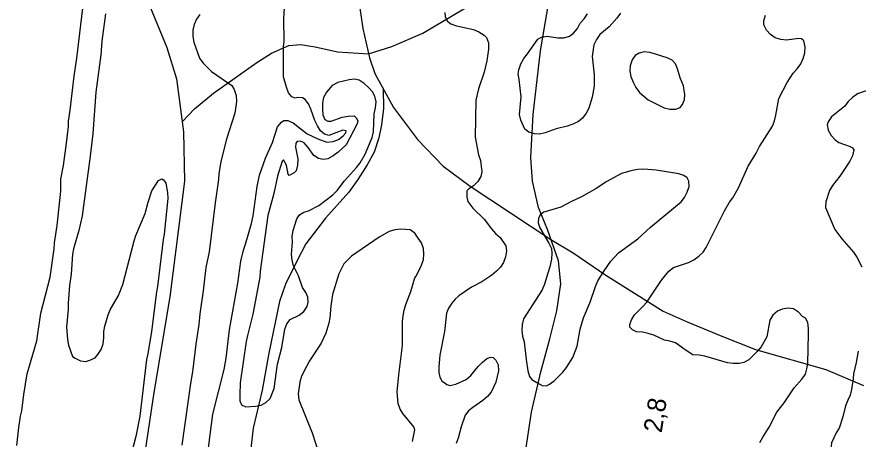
# Model space of a CAD drawing. Extents: x 282461 to 284471, y 5554090 to 5557646.
# Drawn here: x 282933.2 to 283069.7, y 5555916.4 to 5555984.8 of the extents above; entities that cross this region are included whole.
import ezdxf

# ---------------------------------------------------------------- set-up
doc = ezdxf.new("R2010")
doc.units = 0
for name, color, linetype in [('Niveau 2', 7, 'Continuous'), ('Niveau 22', 7, 'Continuous'), ('Niveau 3', 7, 'Continuous'), ('Niveau 4', 7, 'Continuous')]:
    doc.layers.add(name, color=color, linetype=linetype)

msp = doc.modelspace()

# ---------------------------------------------------------------- linework, layer by layer
at = {"layer": 'Niveau 2'}
for points in [[(282963.81, 5555911.62), (282964.94, 5555920.43), (282966.77, 5555927.68), (282967.1, 5555929.48), (282967.63, 5555934.11), (282969, 5555941.65), (282969.48, 5555945.24), (282969.93, 5555947.04), (282970.26, 5555947.97), (282971.21, 5555951.33), (282971.49, 5555952.61), (282972.13, 5555957.36), (282972.52, 5555959.16), (282973.48, 5555961.95), (282974.61, 5555964.5), (282975.45, 5555967), (282976.08, 5555967.76), (282976.48, 5555968.05), (282977.12, 5555968.06), (282977.99, 5555967.66), (282980.27, 5555965.88), (282981.96, 5555965.09), (282983.47, 5555964.52), (282984.45, 5555964.65), (282985.32, 5555964.94), (282986.12, 5555965.53), (282986.52, 5555966.05), (282986.58, 5555966.34), (282986.05, 5555966.45), (282983.75, 5555965.62), (282983.05, 5555965.85), (282982.41, 5555966.37), (282981.93, 5555967.17), (282981.52, 5555968.04), (282980.86, 5555969.88), (282980.45, 5555970.75), (282979.92, 5555971.44), (282979.51, 5555971.73), (282978.7, 5555971.78), (282978.3, 5555971.66), (282977.77, 5555971.88), (282977.24, 5555972.52), (282976.89, 5555973.44), (282976.41, 5555975.12), (282976.41, 5555979.98), (282976.52, 5555980.91), (282976.48, 5555984.5), (282976.58, 5555986.29)], [(283002.6, 5555985.53), (283002.66, 5555984.84), (283003.02, 5555984.14), (283003.54, 5555983.69), (283004.47, 5555983.4), (283007.26, 5555982.79), (283008.13, 5555982.39), (283008.95, 5555981.88), (283009.36, 5555981.48), (283009.66, 5555980.61), (283009.67, 5555979.63), (283009.4, 5555977.71), (283008.95, 5555975.86), (283008.05, 5555973.18), (283007.61, 5555971.33), (283007.5, 5555965.36), (283008.05, 5555962.47), (283008.35, 5555961.55), (283008.6, 5555959.7), (283008.43, 5555958.94), (283007.92, 5555958.13), (283007.23, 5555957.43), (283006.43, 5555956.9), (283006.14, 5555956.61), (283006.15, 5555955.62), (283006.33, 5555954.93), (283007.15, 5555953.84), (283008.97, 5555952.06), (283010.14, 5555950.45), (283010.79, 5555949.7), (283011.55, 5555949.07), (283012.49, 5555947.74), (283012.61, 5555946.93), (283012.45, 5555945.95), (283012.11, 5555945.02), (283011.6, 5555944.26), (283010.97, 5555943.62), (283010.22, 5555942.98), (283008.61, 5555941.86), (283006.94, 5555941.04), (283004.87, 5555939.63), (283004.24, 5555939.05), (283003.72, 5555938.41), (283003.21, 5555937.59), (283002.87, 5555936.78), (283002.55, 5555933.82), (283001.78, 5555930), (283001.63, 5555928.09), (283001.64, 5555927.16), (283001.76, 5555926.41), (283002.11, 5555925.83), (283002.93, 5555925.26), (283003.4, 5555925.09), (283004.38, 5555925.27), (283006.05, 5555926.04), (283006.8, 5555926.68), (283008, 5555928.14), (283008.69, 5555928.84), (283009.37, 5555929.42), (283009.95, 5555929.66), (283010.42, 5555929.61), (283010.88, 5555929.2), (283011.24, 5555928.4), (283011.31, 5555927.47), (283010.86, 5555925.62), (283010.13, 5555923.99), (283009.5, 5555923.29), (283008.75, 5555922.65), (283007.14, 5555921.53)], [(283031.08, 5555985.46), (283030.51, 5555984.64), (283029.25, 5555983.24), (283027.75, 5555982.01), (283027.18, 5555981.2), (283026.79, 5555980.32), (283026.51, 5555978.41), (283026.84, 5555975.45), (283026.84, 5555974.53), (283026.8, 5555973.6), (283026.52, 5555971.8), (283025.96, 5555970.06), (283025.51, 5555969.24), (283024.94, 5555968.43), (283024.25, 5555967.9), (283023.38, 5555967.43), (283022.46, 5555967.13), (283020.66, 5555966.71), (283018.87, 5555966.06), (283017.95, 5555965.82), (283017.13, 5555965.87), (283016.2, 5555966.15), (283015.56, 5555966.61), (283014.91, 5555968.11), (283014.72, 5555969.03), (283014.99, 5555971.88), (283014.67, 5555974.71), (283014.48, 5555975.58), (283014.59, 5555976.28), (283014.93, 5555977.21), (283015.39, 5555978.08), (283016.02, 5555978.84), (283017.67, 5555981.23), (283018.25, 5555981.53), (283019.17, 5555981.71), (283020.92, 5555981.43), (283021.9, 5555981.44), (283022.83, 5555981.74), (283023.46, 5555982.21), (283024.09, 5555982.97), (283024.55, 5555983.84), (283025.18, 5555984.54), (283025.75, 5555985.36)], [(282947.52, 5555985.36), (282946.93, 5555980.89), (282946.78, 5555978.68), (282945.97, 5555972.65), (282945.46, 5555965.92), (282945.04, 5555962.26), (282943.75, 5555952.57), (282943.19, 5555950.18), (282942.35, 5555947.22), (282942.19, 5555946.35), (282941.99, 5555943.1), (282941.72, 5555941.3), (282941.46, 5555938.4), (282941.47, 5555937.42), (282941.21, 5555934.52), (282941.35, 5555932.55), (282941.53, 5555931.62), (282942.19, 5555929.77), (282942.6, 5555929.48), (282943.47, 5555929.09), (282944.35, 5555928.98), (282944.98, 5555929.16), (282945.85, 5555929.57), (282946.31, 5555930.09), (282946.82, 5555930.91), (282947.16, 5555931.84), (282947.26, 5555932.83), (282947.25, 5555933.81), (282947.42, 5555934.68), (282947.98, 5555936.54), (282948.32, 5555937.36), (282949.62, 5555939.69), (282950.36, 5555941.43), (282952.2, 5555948.52), (282952.48, 5555949.39), (282953.95, 5555952.94), (282954.45, 5555954.8), (282955.07, 5555956.66), (282956.16, 5555958.29), (282956.67, 5555958.59), (282956.97, 5555958.42), (282957.32, 5555957.9), (282957.57, 5555956.39), (282957.64, 5555955.41), (282957.06, 5555949.61), (282956.89, 5555948.73), (282955.99, 5555941.13), (282955.82, 5555940.26), (282955.02, 5555933.82), (282954.42, 5555930.22), (282954.2, 5555929.29), (282953.08, 5555920.12), (282952.48, 5555916.81), (282951.81, 5555914.32)], [(282962.85, 5555985.22), (282962.28, 5555984.47), (282961.94, 5555983.59), (282961.72, 5555982.67), (282961.73, 5555981.68), (282961.85, 5555980.75), (282962.81, 5555978.15), (282963.39, 5555977.35), (282964.74, 5555975.97), (282968.01, 5555973.74), (282968.42, 5555973.05), (282968.72, 5555972.12), (282968.79, 5555971.14), (282968.52, 5555969.22), (282967.18, 5555965.04), (282966.23, 5555961.38), (282965.9, 5555959.41), (282965.85, 5555958.48), (282965.31, 5555954.71), (282964.35, 5555946.76), (282963.8, 5555944.21), (282963.38, 5555940.44), (282962.84, 5555936.67), (282962.68, 5555934.99), (282962.19, 5555931.8), (282961.66, 5555927.28), (282961.33, 5555925.42), (282959.93, 5555915.39)], [(283035.57, 5555933.52), (283034.64, 5555933.74), (283033.66, 5555933.79), (283033.02, 5555934.08), (283032.61, 5555934.54), (283032.6, 5555934.94), (283032.89, 5555935.7), (283033.34, 5555936.51), (283034.72, 5555937.86), (283035.35, 5555938.61), (283037.75, 5555942.17), (283038.95, 5555943.62), (283039.69, 5555944.21), (283042.12, 5555945.04), (283042.98, 5555945.45), (283043.79, 5555946.04), (283044.48, 5555946.68), (283044.99, 5555947.44), (283047.94, 5555953.37), (283048.8, 5555954.82), (283049.31, 5555955.52), (283050.22, 5555957.15), (283051.81, 5555960.64), (283053.12, 5555962.74), (283053.63, 5555963.84), (283055.74, 5555967.1), (283056.08, 5555967.97), (283056.31, 5555968.9), (283056.8, 5555971.63), (283058.11, 5555974.19), (283059.13, 5555975.7), (283059.76, 5555976.4), (283060.34, 5555977.22), (283060.73, 5555978.09), (283061.01, 5555979.02), (283061.06, 5555980.01), (283060.82, 5555980.93), (283060.47, 5555981.28), (283060, 5555981.33), (283058.04, 5555981.08), (283057.11, 5555981.19), (283056.18, 5555981.47), (283055.42, 5555981.99), (283054.77, 5555982.68), (283054.36, 5555983.54), (283054.35, 5555984.18), (283054.63, 5555985.11)], [(283040.77, 5555974.97), (283040.35, 5555976.41), (283039.99, 5555977.22), (283039.47, 5555977.8), (283038.65, 5555978.19), (283036.79, 5555978.82), (283035.86, 5555979.04), (283034.93, 5555979.15), (283034.12, 5555978.97), (283033.49, 5555978.56), (283032.98, 5555977.86), (283032.64, 5555976.93), (283032.59, 5555976.06), (283032.77, 5555975.19), (283033.13, 5555974.27), (283033.6, 5555973.4), (283034.19, 5555972.6), (283035.59, 5555971.39), (283038.16, 5555970.08), (283039.08, 5555969.86), (283040.07, 5555969.87), (283040.76, 5555970.16), (283041.16, 5555970.63), (283041.5, 5555971.44), (283041.55, 5555972.25), (283041.31, 5555973.64), (283040.77, 5555974.97)], [(282984.3, 5555973.71), (282983.38, 5555972.66), (282982.93, 5555971.79), (282982.76, 5555970.92), (282982.72, 5555969.94), (282982.79, 5555968.95), (282983.14, 5555968.21), (282983.61, 5555967.92), (282984.13, 5555967.92), (282985.91, 5555968.58), (282986.9, 5555968.76), (282987.88, 5555968.77), (282988.23, 5555968.48), (282988.47, 5555967.96), (282988.36, 5555967.5), (282986.6, 5555964.07), (282985.28, 5555962.9), (282984.48, 5555962.32), (282983.61, 5555961.85), (282982.86, 5555961.72), (282982.11, 5555961.89), (282981.35, 5555962.35), (282980.41, 5555963.67), (282979.77, 5555964.42), (282979.18, 5555964.7), (282978.61, 5555964.64), (282978.44, 5555964.35), (282978.38, 5555963.71), (282978.75, 5555961.8), (282978.7, 5555960.82), (282978.48, 5555959.89), (282978.14, 5555959.54), (282977.33, 5555959.13), (282977.16, 5555959.36), (282976.91, 5555960.81), (282976.44, 5555961.67), (282976.21, 5555961.44), (282975.42, 5555959), (282974.87, 5555956.22), (282973.87, 5555952.62), (282972.63, 5555943.59), (282972.59, 5555942.66), (282971.43, 5555936.64), (282970.55, 5555933.16), (282970.38, 5555932.23), (282969.41, 5555925.52), (282969.32, 5555923.55), (282969.33, 5555922.57), (282969.62, 5555921.93), (282970.32, 5555921.59), (282971.88, 5555921.72), (282972.8, 5555921.9), (282973.55, 5555922.31), (282974.24, 5555922.95), (282974.92, 5555924.58), (282975.45, 5555928.52), (282976.12, 5555931.24), (282976.61, 5555934.19), (282976.95, 5555935.06), (282977.52, 5555935.76), (282978.96, 5555936.47), (282979.7, 5555937.05), (282980.27, 5555937.87), (282980.44, 5555938.56), (282980.37, 5555939.37), (282980.02, 5555940.18), (282979.49, 5555940.99), (282978.83, 5555942.83), (282978.06, 5555944.5), (282977.82, 5555945.37), (282977.7, 5555946.35), (282977.85, 5555948.32), (282977.84, 5555949.3), (282978, 5555950.23), (282978.56, 5555952.08), (282979.02, 5555952.72), (282979.71, 5555953.19), (282980.46, 5555953.37), (282982.13, 5555954.25), (282984.43, 5555956.01), (282985.11, 5555956.71), (282986.31, 5555958.28), (282988.26, 5555960.44), (282988.83, 5555961.2), (282989.68, 5555962.59), (282990.81, 5555965.26), (282991.03, 5555966.19), (282991.12, 5555969.14), (282991.34, 5555970.07), (282991.44, 5555971.05), (282991.26, 5555971.98), (282990.85, 5555972.67), (282990.2, 5555973.41), (282989.5, 5555974.05), (282988.69, 5555974.56), (282987.93, 5555974.73), (282987.07, 5555974.66), (282985.22, 5555974.18), (282984.3, 5555973.71)], [(283072.19, 5555973.3), (283069.53, 5555972.35), (283068.73, 5555971.77), (283068.04, 5555971.12), (283067.47, 5555970.37), (283065.34, 5555968.61), (283064.77, 5555967.8), (283064.6, 5555967.33), (283064.79, 5555966.47), (283065.26, 5555965.6), (283065.9, 5555964.91), (283066.49, 5555964.46), (283068.34, 5555963.84), (283068.75, 5555963.61), (283068.93, 5555963.26), (283068.71, 5555962.33), (283068.31, 5555961.46), (283066.66, 5555959.02), (283065.46, 5555957.5), (283065, 5555956.69), (283064.38, 5555954.83), (283064.33, 5555953.91), (283065.87, 5555950.39), (283066.99, 5555948.84), (283068.87, 5555946.71), (283069.45, 5555945.9), (283070.22, 5555944.29)], [(283019.28, 5555943.29), (283018.78, 5555941.48), (283018.38, 5555940.61), (283015.36, 5555935.89), (283015.13, 5555934.97), (283015.09, 5555934.04), (283015.21, 5555933.05), (283015.45, 5555932.13), (283015.77, 5555929.29), (283016.08, 5555927.44), (283016.32, 5555926.52), (283016.73, 5555926.06), (283017.49, 5555925.54), (283018.37, 5555925.08), (283019.06, 5555925.03), (283019.58, 5555925.27), (283020.33, 5555925.85), (283021.71, 5555927.26), (283022.34, 5555928.01), (283023.36, 5555929.59), (283024.04, 5555931.45), (283024.53, 5555934.23), (283025.09, 5555936.03), (283026.17, 5555938.59), (283027.01, 5555941.15), (283027.41, 5555942.02), (283028.44, 5555943.65), (283029.52, 5555945.23), (283030.78, 5555946.57), (283033.89, 5555948.85), (283035.96, 5555950.73), (283040.91, 5555954.83), (283041.48, 5555955.58), (283041.93, 5555956.4), (283042.21, 5555957.33), (283042.2, 5555958.2), (283041.91, 5555958.72), (283041.38, 5555959.12), (283040.57, 5555959.4), (283036.85, 5555960.01), (283034.88, 5555960.16), (283033.89, 5555960.1), (283032.97, 5555959.92), (283031.23, 5555959.44), (283028.75, 5555958.08), (283027.26, 5555957.09), (283024.78, 5555955.67), (283023.16, 5555954.91), (283021.43, 5555953.97), (283018.66, 5555953.19), (283018.08, 5555952.72), (283017.8, 5555952.14), (283017.75, 5555951.44), (283017.99, 5555950.63), (283019.46, 5555948.15), (283019.88, 5555947.29), (283019.94, 5555946.54), (283019.89, 5555945.55), (283019.62, 5555944.33), (283019.28, 5555943.29)], [(282997.71, 5555942.53), (282997.94, 5555942.82), (282998.79, 5555944.56), (282999.13, 5555945.49), (282999.18, 5555946.36), (282999.11, 5555947.28), (282998.81, 5555948.21), (282998.28, 5555948.96), (282997.7, 5555949.76), (282996.94, 5555950.33), (282995.43, 5555950.44), (282994.5, 5555950.31), (282993.58, 5555950.02), (282991.91, 5555949.13), (282987.43, 5555946.03), (282986.22, 5555944.8), (282985.37, 5555943.17), (282984.36, 5555939.81), (282984.09, 5555937.95), (282983.94, 5555936.04), (282983.77, 5555935.17), (282983.27, 5555933.55), (282982.53, 5555931.92), (282980.65, 5555929.07), (282980.2, 5555928.25), (282979.35, 5555926.57), (282979.07, 5555925.64), (282978.8, 5555923.73), (282978.92, 5555922.75), (282981.06, 5555917.38), (282982.26, 5555913.74)], [(282997.35, 5555916.01), (282997.74, 5555917.87), (282997.56, 5555918.39), (282995.8, 5555920.51), (282995.33, 5555921.26), (282995.03, 5555922.18), (282994.84, 5555924.04), (282995.1, 5555926.82), (282995.74, 5555931.57), (282995.7, 5555935.45), (282995.81, 5555936.37), (282995.97, 5555937.3), (282996.25, 5555938.23), (282997.1, 5555940.32), (282997.71, 5555942.53)], [(283053.71, 5555915.84), (283054.17, 5555916.71), (283055.2, 5555918.34), (283056.45, 5555920.73), (283057.65, 5555922.24), (283059.25, 5555924.69), (283060.51, 5555926.09), (283061.08, 5555926.9), (283061.3, 5555927.77), (283061.46, 5555928.7), (283061.59, 5555933.39), (283061.58, 5555934.32), (283061.46, 5555935.3), (283061.1, 5555935.99), (283060.63, 5555936.28), (283059.99, 5555936.97), (283059.17, 5555937.48), (283058.3, 5555937.59), (283057.32, 5555937.47), (283056.57, 5555937.11), (283055.82, 5555936.47), (283055.31, 5555935.65), (283054.82, 5555932.99), (283053.9, 5555931.36), (283053.28, 5555930.6), (283051.9, 5555929.26), (283051.09, 5555928.79), (283050.34, 5555928.66), (283049.36, 5555928.66), (283048.43, 5555928.76), (283044.77, 5555929.83), (283043.84, 5555930), (283042.85, 5555930.05), (283041.57, 5555930.85), (283039.99, 5555931.99), (283039.12, 5555932.28), (283038.25, 5555932.44), (283036.5, 5555933.24), (283035.57, 5555933.52)], [(283069.66, 5555930.63), (283069.34, 5555928.83), (283068.89, 5555926.98), (283068.84, 5555926.17), (283068.57, 5555924.43), (283068.35, 5555923.5), (283067.95, 5555922.69), (283067.61, 5555921.76), (283067.17, 5555919.97), (283066.55, 5555918.17), (283066.09, 5555917.41), (283065.3, 5555915.78), (283065.19, 5555914.86), (283065.16, 5555911.97)], [(283007.14, 5555921.53), (283006.45, 5555920.95), (283005.88, 5555920.25), (283005.26, 5555918.39), (283004.76, 5555916.53), (283004.42, 5555915.66)]]:
    msp.add_lwpolyline(points, dxfattribs=at)
at = {"layer": 'Niveau 22'}
for points in [[(282959.97, 5555967.83), (282962, 5555969.94), (282965.04, 5555972.46), (282972.09, 5555977.43), (282974.48, 5555978.95), (282977.3, 5555980.18), (282979.2, 5555980.37), (282981.56, 5555979.98), (282985.16, 5555979.2), (282990.23, 5555978.83), (282994.01, 5555980.02), (282999.04, 5555982.21), (283005.68, 5555986.16), (283016.38, 5555993.28), (283025.56, 5555999.1), (283042.59, 5556011.1), (283047.81, 5556014.09), (283053.24, 5556016.57), (283058.31, 5556019.05), (283064, 5556021.12), (283072.23, 5556023.9), (283077.34, 5556025.38), (283081.53, 5556026.04), (283085.54, 5556026.42)], [(282952.33, 5555993.82), (282952.68, 5555991.14), (282954.46, 5555987.22), (282957.49, 5555979.87), (282959.05, 5555974.78), (282960.18, 5555966.21), (282960.38, 5555958.22), (282957.98, 5555939.47), (282955.36, 5555923.92), (282953.41, 5555910.92)], [(282988.53, 5555988.13), (282989.28, 5555982.93), (282990.37, 5555978.2), (282991.21, 5555975.66), (282994.28, 5555970.13), (282998.15, 5555964.95), (283002.32, 5555960.65), (283006.72, 5555957.38), (283019.79, 5555948.74), (283023.43, 5555946.57), (283028.73, 5555942.97), (283038.02, 5555937.14), (283041.89, 5555935.39), (283047.51, 5555933.06), (283052.98, 5555930.91), (283064.43, 5555927.66), (283070.53, 5555925.06)], [(283015.58, 5555913.54), (283016.67, 5555920.74), (283018.18, 5555927.29), (283019.64, 5555932.63), (283020.75, 5555937.16), (283021.4, 5555941.57), (283021.01, 5555945.27), (283019.22, 5555950.36), (283017.79, 5555953.94), (283016.82, 5555958.22), (283016.55, 5555962.04), (283016.94, 5555969), (283018.11, 5555979.33), (283019.31, 5555986.29)], [(282992.6, 5555973.15), (282992.66, 5555970), (282992.34, 5555967.33), (282991.9, 5555965.25), (282991.11, 5555962.92), (282989.97, 5555960.83), (282988.49, 5555958.5), (282987.01, 5555956.41), (282983.23, 5555952.21), (282980.04, 5555948.02), (282978.56, 5555945.23), (282976.75, 5555941.51), (282975.74, 5555938.72), (282974.02, 5555930.33), (282972.93, 5555924.3), (282971.49, 5555918.16), (282970.17, 5555906.98)]]:
    msp.add_lwpolyline(points, dxfattribs=at)
at = {"layer": 'Niveau 4'}
for points in [[(282939.24, 5555948.19), (282939.67, 5555951.04), (282940.31, 5555956.56), (282940.29, 5555958.53), (282940.73, 5555960.74), (282941.21, 5555964.39), (282941.53, 5555967.07), (282941.52, 5555967.94), (282941.8, 5555969.74), (282942.43, 5555975.25), (282942.87, 5555978.16), (282944.52, 5555991.69)], [(282933.15, 5555915.37), (282933.47, 5555918.28), (282933.74, 5555920.08), (282933.96, 5555920.95), (282934.28, 5555923.62), (282934.82, 5555926.99), (282936.39, 5555932.34), (282937.04, 5555936.81), (282938.54, 5555942.62), (282939.19, 5555947.26), (282939.24, 5555948.19)]]:
    msp.add_lwpolyline(points, dxfattribs=at)

# ---------------------------------------------------------------- texts
at = {"layer": 'Niveau 3'}
msp.add_text('2,8  ', height=3, rotation=81.0957, dxfattribs=at).set_placement((283037.76, 5555917.3))

doc.saveas('drawing.dxf')
